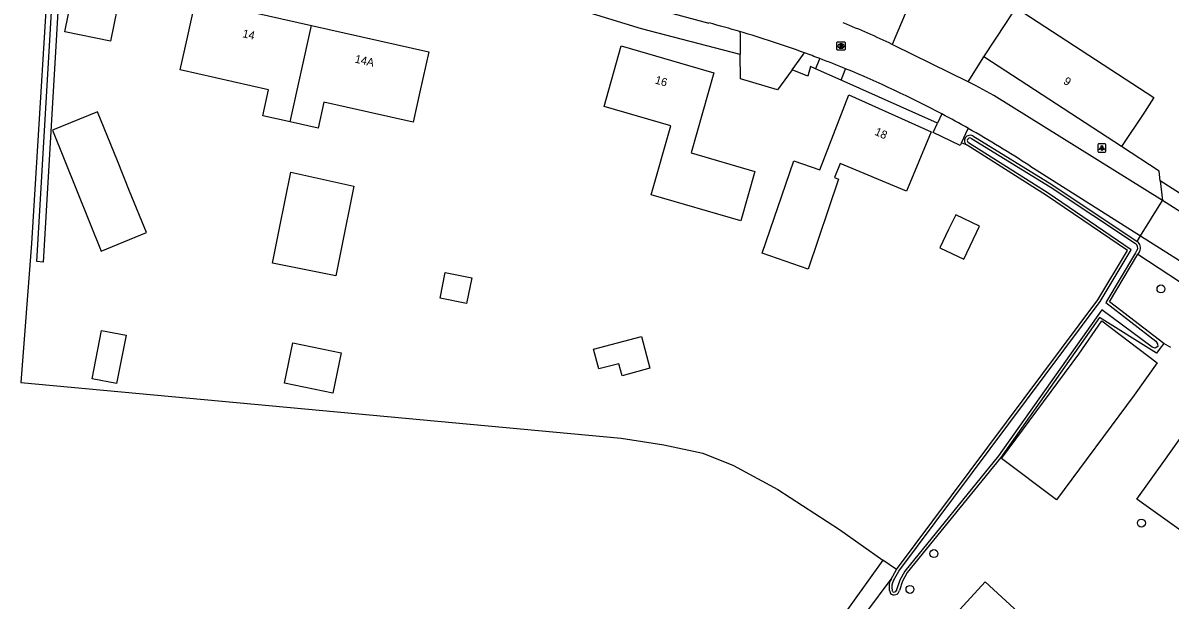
# Model space of a CAD drawing. Extents: x 162880 to 165536, y 384011 to 385179.
# Drawn here: x 164773.1 to 164914.1, y 384509.5 to 384580.4 of the extents above; entities that cross this region are included whole.
import ezdxf

# ---------------------------------------------------------------- set-up
doc = ezdxf.new("R2010")
doc.units = 0
for name, color, linetype in [('IMGEO_Boom', 7, 'Continuous'), ('IMGEO_Bouwland', 7, 'Continuous'), ('IMGEO_Brandkraan', 7, 'Continuous'), ('IMGEO_Erf', 7, 'Continuous'), ('IMGEO_Groenvoorziening', 7, 'Continuous'), ('IMGEO_Hek', 7, 'Continuous'), ('IMGEO_Lichtpunt', 7, 'Continuous'), ('IMGEO_Pand', 7, 'Continuous'), ('IMGEO_Pand_nummerreeks', 7, 'Continuous'), ('IMGEO_Parkeervlak_open', 7, 'Continuous'), ('IMGEO_Rijbaan_lokaal_gesloten', 7, 'Continuous'), ('IMGEO_Rijbaan_lokaal_halfverhard', 7, 'Continuous'), ('IMGEO_Rijbaan_lokaal_open', 7, 'Continuous'), ('IMGEO_Voetpad_halfverhard', 7, 'Continuous'), ('IMGEO_Waterloop', 7, 'Continuous')]:
    doc.layers.add(name, color=color, linetype=linetype)

msp = doc.modelspace()

# ---------------------------------------------------------------- linework, layer by layer
at = {"layer": 'IMGEO_Boom'}
for centre in [(164912.99, 384547.7), (164910.58, 384518.94), (164885.07, 384515.19), (164882.13, 384510.79)]:
    msp.add_circle(centre, 0.489, dxfattribs=at)
at = {"layer": 'IMGEO_Bouwland'}
for points in [[(164776.7, 384595.27), (164774.11, 384553.28), (164772.81, 384536.19), (164846.6, 384529.35), (164851.88, 384528.57), (164856.67, 384527.53), (164860.45, 384526.03), (164865.87, 384523.06), (164873.45, 384518.13), (164878.79, 384514.4)], [(164878.79, 384514.4), (164852.87, 384478.28), (164851.77, 384475.4), (164851.15, 384471.23), (164851.92, 384468.76), (164853.71, 384466.25), (164857.32, 384462.54), (164863.03, 384462.22), (164870.31, 384463.01), (164885.18, 384466.04), (164900.2, 384477.41)]]:
    msp.add_lwpolyline(points, dxfattribs=at)
at = {"layer": 'IMGEO_Brandkraan'}
for p, q in [((164873.15, 384577.11), (164873.15, 384577.96)), ((164873.22, 384578.04), (164874.08, 384578.04)), ((164873.64, 384577.82), (164873.66, 384577.82)), ((164874.15, 384577.96), (164874.15, 384577.11)), ((164874.08, 384577.04), (164873.22, 384577.04)), ((164873.66, 384577.26), (164873.64, 384577.26))]:
    msp.add_line(p, q, dxfattribs=at)
for points in [[(164873.15, 384577.11), (164873.15, 384577.96)], [(164873.22, 384578.04), (164874.08, 384578.04)], [(164873.5, 384577.74), (164873.5, 384577.34), (164873.71, 384577.34)], [(164873.73, 384577.74), (164873.5, 384577.74)], [(164873.68, 384577.65), (164873.62, 384577.65), (164873.62, 384577.58)], [(164873.62, 384577.58), (164873.68, 384577.58)], [(164873.69, 384577.5), (164873.62, 384577.5), (164873.62, 384577.42)], [(164873.62, 384577.42), (164873.69, 384577.42)], [(164874.15, 384577.96), (164874.15, 384577.11)], [(164874.08, 384577.04), (164873.22, 384577.04)]]:
    msp.add_lwpolyline(points, dxfattribs=at)
for centre, radius, start, end in [((164873.23, 384577.96), 0.0765, 91.552, 178.448), ((164873.23, 384577.96), 0.0765, 91.552, 178.448), ((164873.68, 384577.62), 0.0379, 267.8285, 90.9355), ((164873.69, 384577.46), 0.0404, 269.8759, 90.5077), ((164873.72, 384577.59), 0.251, 268.6676, 293.5347), ((164873.73, 384577.59), 0.145, 59.4692, 91.5367), ((164873.76, 384577.64), 0.0922, 285.5137, 58.1501), ((164873.76, 384577.45), 0.105, 301.3115, 78.989), ((164874.07, 384577.96), 0.0765, 1.552, 88.448), ((164874.07, 384577.96), 0.0765, 1.552, 88.448), ((164873.23, 384577.11), 0.0765, 181.552, 268.448), ((164873.23, 384577.11), 0.0765, 181.552, 268.448), ((164874.07, 384577.11), 0.0765, 271.552, 358.448), ((164874.07, 384577.11), 0.0765, 271.552, 358.448)]:
    msp.add_arc(centre, radius, start, end, dxfattribs=at)
for centre, major_axis, ratio, start_param, end_param in [((164873.64, 384577.54), (-0.387, 0.002), 0.722429, 4.712389, 7.853982), ((164873.66, 384577.54), (-0.39, 0.002), 0.717154, 1.570796, 4.712389)]:
    msp.add_ellipse(centre, major_axis=major_axis, ratio=ratio, start_param=start_param, end_param=end_param, dxfattribs=at)
at = {"layer": 'IMGEO_Erf'}
for points in [[(164880.48, 384513.22), (164905.24, 384546.36), (164908.88, 384552.42), (164898.93, 384559.19), (164889.14, 384565.36)], [(164913.33, 384540.98), (164912.88, 384540.41), (164912.43, 384539.83), (164905.44, 384544.19), (164893.28, 384526.99), (164881.8, 384512.85), (164881.2, 384511.8), (164880.82, 384510.65)], [(164880.48, 384513.22), (164878.79, 384514.4)], [(164879.8, 384512.03), (164880.48, 384513.22)]]:
    msp.add_lwpolyline(points, dxfattribs=at)
for centre, radius, start, end in [((164881.49, 384511.09), 1.94, 150.7635, 203.8122), ((164880.18, 384510.77), 0.653, 225.1541, 349.8374)]:
    msp.add_arc(centre, radius, start, end, dxfattribs=at)
at = {"layer": 'IMGEO_Groenvoorziening'}
for points in [[(164861.26, 384576.49), (164853.06, 384578.62), (164849.11, 384579.66), (164839.63, 384582.57)], [(164870.53, 384574.73), (164869.89, 384575.01), (164869.56, 384573.85), (164867.63, 384574.6)], [(164885.51, 384568.07), (164873.66, 384573.34)], [(164889.85, 384566.49), (164899.57, 384560.55), (164910.07, 384553.54)], [(164889.14, 384565.36), (164888.47, 384565.65)], [(164918.2, 384557.58), (164912.88, 384560.99)], [(164910.07, 384553.54), (164910.48, 384554.22)], [(164913.33, 384540.98), (164906.64, 384546.11), (164910.14, 384551.97)], [(164910.34, 384552.3), (164910.14, 384551.97)], [(164910.14, 384551.97), (164917.88, 384546.9)], [(164914.18, 384540.49), (164913.33, 384540.98)]]:
    msp.add_lwpolyline(points, dxfattribs=at)
for centre, radius, start, end in [((164889.5, 384565.92), 0.669, 58.6045, 237.7206), ((164909.55, 384552.78), 0.92, 329.2169, 56.2233)]:
    msp.add_arc(centre, radius, start, end, dxfattribs=at)
at = {"layer": 'IMGEO_Hek'}
msp.add_lwpolyline([(164853.5, 384476.59), (164870.85, 384500), (164879.8, 384512.03)], dxfattribs=at)
at = {"layer": 'IMGEO_Lichtpunt'}
for p, q in [((164905.22, 384565.42), (164905.22, 384564.61)), ((164905.22, 384565.42), (164905.22, 384564.61)), ((164906.12, 384565.52), (164905.32, 384565.52)), ((164906.12, 384565.52), (164905.32, 384565.52)), ((164906.22, 384564.61), (164906.22, 384565.42)), ((164906.22, 384564.61), (164906.22, 384565.42)), ((164905.32, 384564.52), (164906.12, 384564.52)), ((164905.32, 384564.52), (164906.12, 384564.52))]:
    msp.add_line(p, q, dxfattribs=at)
for points in [[(164905.6, 384565.08), (164905.64, 384565.06), (164905.45, 384564.79), (164905.41, 384564.82), (164905.6, 384565.08)], [(164905.7, 384565.04), (164905.75, 384565.04), (164905.75, 384564.71), (164905.7, 384564.71), (164905.7, 384565.04)], [(164905.81, 384565.06), (164905.85, 384565.08), (164906.03, 384564.82), (164906, 384564.79), (164905.81, 384565.06)]]:
    msp.add_lwpolyline(points, dxfattribs=at)
msp.add_circle((164905.72, 384565.22), 0.0994, dxfattribs=at)
for centre, start, end in [((164905.32, 384565.42), 90, 180), ((164905.32, 384565.42), 90, 180), ((164906.12, 384565.42), 0, 90), ((164906.12, 384565.42), 0, 90), ((164905.32, 384564.61), 180, 270), ((164905.32, 384564.61), 180, 270), ((164906.12, 384564.61), 270, 0), ((164906.12, 384564.61), 270, 360)]:
    msp.add_arc(centre, 0.0946, start, end, dxfattribs=at)
at = {"layer": 'IMGEO_Pand'}
for points in [[(164783.82, 384578.15), (164778.21, 384579.29), (164779.49, 384585.54), (164785.1, 384584.4), (164783.82, 384578.15)], [(164805.94, 384568.21), (164802.58, 384568.96), (164803.27, 384572.15), (164792.39, 384574.6), (164793.24, 384578.41), (164794.32, 384583.29), (164808.56, 384580.07)], [(164891.21, 384576.21), (164894, 384580.43), (164894.74, 384581.57)], [(164894.74, 384581.57), (164895.17, 384582.24), (164912.13, 384571.21), (164910.96, 384569.41), (164908.15, 384565.22)], [(164805.94, 384568.21), (164808.56, 384580.07)], [(164808.56, 384580.07), (164822.98, 384576.81), (164821.87, 384571.93), (164821.03, 384568.18), (164810.07, 384570.65), (164809.38, 384567.45), (164805.94, 384568.21)], [(164844.51, 384570.12), (164846.63, 384577.57), (164858.02, 384574.24), (164855.22, 384564.41), (164863.06, 384562.12), (164861.33, 384556.06), (164850.32, 384559.28), (164852.72, 384567.72), (164844.51, 384570.12)], [(164908.15, 384565.22), (164891.21, 384576.21)], [(164867.84, 384563.43), (164871.06, 384562.33), (164874.61, 384571.55), (164884.75, 384567), (164881.71, 384559.7), (164873.54, 384563.11), (164872.83, 384561.4), (164873.35, 384561.18), (164869.62, 384550.14), (164863.96, 384552.09), (164867.84, 384563.43)], [(164782.24, 384569.47), (164776.69, 384567.19), (164782.7, 384552.34), (164788.26, 384554.62), (164786.18, 384559.72), (164784.68, 384563.44), (164782.24, 384569.47)], [(164803.76, 384550.88), (164804.37, 384553.92), (164804.62, 384555.16), (164805.99, 384562.04), (164813.75, 384560.33), (164812.15, 384552.37), (164811.55, 384549.33), (164803.76, 384550.88)], [(164890.69, 384555.4), (164887.75, 384556.82), (164886.87, 384555), (164885.8, 384552.77), (164888.74, 384551.35), (164890.69, 384555.4)], [(164827.62, 384545.93), (164824.35, 384546.58), (164824.98, 384549.72), (164828.24, 384549.07), (164827.62, 384545.93)], [(164909.69, 384534.65), (164900.13, 384521.78), (164893.39, 384526.86), (164902.9, 384539.68), (164905.72, 384543.77), (164912.53, 384538.63), (164909.69, 384534.65)], [(164785.74, 384542.01), (164784.59, 384536.07), (164781.58, 384536.65), (164782.73, 384542.59), (164785.74, 384542.01)], [(164811.16, 384534.89), (164805.24, 384536.11), (164806.26, 384541.08), (164812.19, 384539.85), (164811.16, 384534.89)], [(164849.1, 384541.85), (164850.14, 384537.95), (164846.73, 384537.04), (164846.33, 384538.52), (164843.87, 384537.87), (164843.23, 384540.29), (164849.1, 384541.85)], [(164910.02, 384521.88), (164913.33, 384526.51), (164916.24, 384530.58), (164935.34, 384516.92), (164932.43, 384512.86), (164929.12, 384508.22), (164910.02, 384521.88)], [(164895.64, 384500), (164899.53, 384504.23), (164891.39, 384511.71), (164880.62, 384500), (164870.28, 384488.75), (164877.26, 384482.34), (164878.42, 384481.27), (164895.64, 384500)]]:
    msp.add_lwpolyline(points, dxfattribs=at)
at = {"layer": 'IMGEO_Parkeervlak_open'}
for points in [[(164889.27, 384573.15), (164891.21, 384576.21)], [(164912.88, 384560.99), (164912.77, 384562.16), (164908.15, 384565.22)], [(164912.88, 384560.99), (164913.16, 384558.57)]]:
    msp.add_lwpolyline(points, dxfattribs=at)
at = {"layer": 'IMGEO_Rijbaan_lokaal_gesloten'}
for points in [[(164830.58, 384587.05), (164847.33, 384583.07), (164857.41, 384580.37)], [(164889.27, 384573.15), (164880.2, 384577.62), (164879.94, 384577.75)], [(164913.16, 384558.57), (164892.42, 384571.46), (164890.18, 384572.71), (164889.27, 384573.15)], [(164896.87, 384562.82), (164910.48, 384554.22)], [(164910.48, 384554.22), (164913.16, 384558.57)], [(164921.09, 384553.51), (164913.16, 384558.57)], [(164910.48, 384554.22), (164918.38, 384549.23)]]:
    msp.add_lwpolyline(points, dxfattribs=at)
for centre, radius, start, end in [((164823.65, 384451.61), 133.12, 73.6052, 75.3078), ((164834.46, 384482.12), 105.89, 64.563, 68.1132), ((164823.54, 384451.22), 133.52, 70.0211, 73.6076), ((164824.27, 384453.09), 131.51, 69.1725, 70.044), ((164821.76, 384446.6), 138.47, 67.7386, 69.1557), ((164822.63, 384449.37), 135.58, 62.1108, 67.6345), ((164826.13, 384455.79), 128.27, 60.4921, 62.1489), ((164822.63, 384449.34), 135.6, 56.8068, 60.5488)]:
    msp.add_arc(centre, radius, start, end, dxfattribs=at)
at = {"layer": 'IMGEO_Rijbaan_lokaal_halfverhard'}
msp.add_lwpolyline([(164884.21, 384589.02), (164882.84, 384584.86), (164882.22, 384583.13), (164879.94, 384577.75)], dxfattribs=at)
at = {"layer": 'IMGEO_Rijbaan_lokaal_open'}
for points in [[(164861.22, 384579.31), (164861.23, 384578.92), (164861.26, 384576.49)], [(164867.63, 384574.6), (164865.83, 384572.15), (164861.3, 384573.5), (164861.26, 384576.49)], [(164867.63, 384574.6), (164869.04, 384576.54), (164869.16, 384576.71)]]:
    msp.add_lwpolyline(points, dxfattribs=at)
at = {"layer": 'IMGEO_Voetpad_halfverhard'}
for points in [[(164871.04, 384576.01), (164870.97, 384575.85), (164870.53, 384574.73)], [(164873.66, 384573.34), (164870.53, 384574.73)], [(164873.66, 384573.34), (164874.17, 384574.62), (164874.22, 384574.75)], [(164886.05, 384569.2), (164885.51, 384568.07)], [(164888.47, 384565.65), (164888.31, 384565.33), (164884.96, 384566.91), (164885.51, 384568.07)], [(164888.47, 384565.65), (164889.3, 384567.42)]]:
    msp.add_lwpolyline(points, dxfattribs=at)
at = {"layer": 'IMGEO_Waterloop'}
for points in [[(164778.18, 384595.76), (164775.57, 384550.98), (164774.79, 384551.07), (164777.35, 384595.04), (164776.7, 384595.27)], [(164889.62, 384566.23), (164889.68, 384566.2), (164899.38, 384560.26), (164909.86, 384553.27)], [(164880.1, 384511.88), (164880.76, 384513.03), (164905.52, 384546.17), (164909.34, 384552.52), (164899.11, 384559.47), (164889.34, 384565.64)], [(164910.04, 384552.47), (164909.85, 384552.14), (164906.19, 384546.02), (164912.36, 384541.3), (164912.58, 384540.96), (164912.61, 384540.61), (164912.26, 384540.44), (164911.9, 384540.56), (164905.7, 384545.14), (164893.01, 384527.19), (164881.51, 384513.04), (164880.88, 384511.94), (164880.49, 384510.75), (164880.47, 384510.66)], [(164880, 384510.51), (164879.95, 384510.67)]]:
    msp.add_lwpolyline(points, dxfattribs=at)
for centre, radius, start, end in [((164889.5, 384565.92), 0.328, 68.4222, 240.5609), ((164909.55, 384552.78), 0.584, 328.1665, 57.225), ((164881.49, 384511.09), 1.6, 150.4649, 194.9572), ((164880.18, 384510.77), 0.311, 236.3332, 340.3147)]:
    msp.add_arc(centre, radius, start, end, dxfattribs=at)

# ---------------------------------------------------------------- texts
at = {"layer": 'IMGEO_Pand_nummerreeks'}
for s, rotation, p in [('14', 347.251, (164800, 384578.64)), ('14A', 347.251, (164813.81, 384575.52)), ('16', 343.6838, (164850.7, 384572.96)), ('9', 326.9589, (164900.9, 384572.99)), ('18', 335.757, (164877.7, 384566.67))]:
    msp.add_text(s, height=1, rotation=rotation, dxfattribs=at).set_placement(p)

doc.saveas('drawing.dxf')
